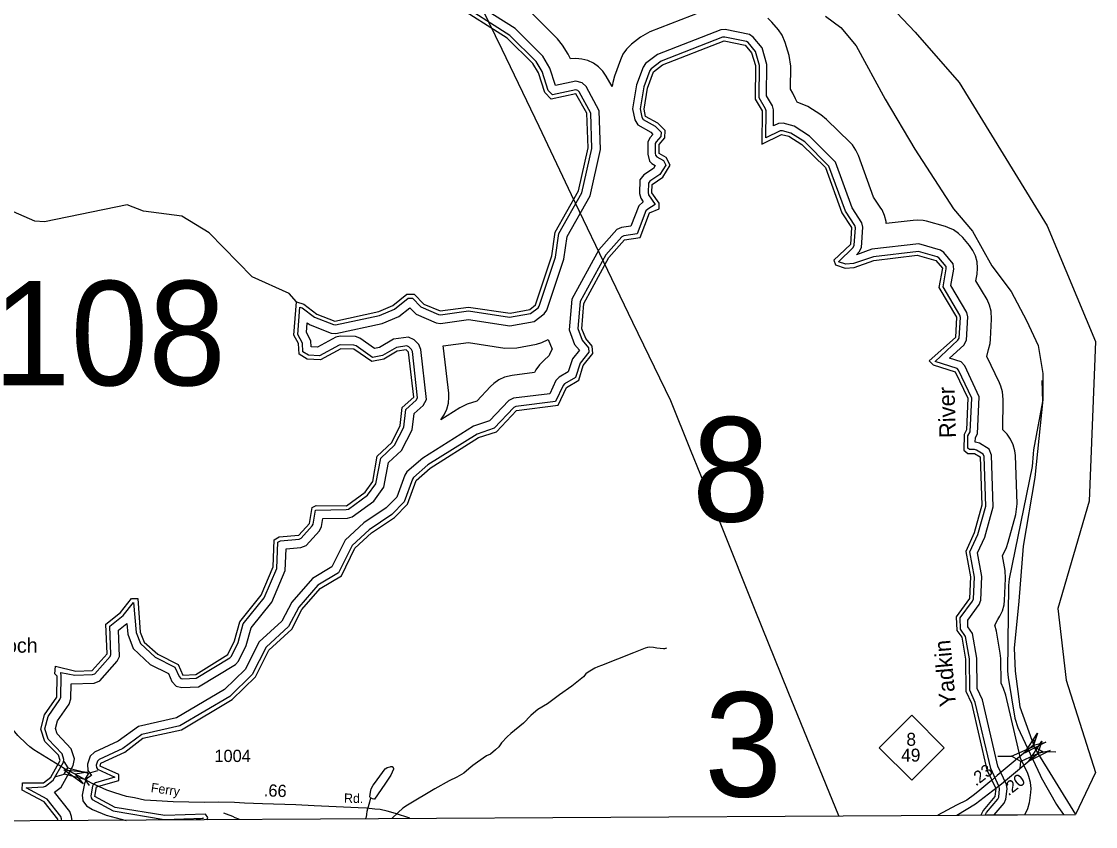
# Model space of a CAD drawing. Extents: x 1473865 to 1648260, y 639067 to 773536.
# Drawn here: x 1637288 to 1648260, y 640387 to 648608 of the extents above; entities that cross this region are included whole.
import ezdxf

# ---------------------------------------------------------------- set-up
doc = ezdxf.new("R2010")
doc.units = 0
for name, color, linetype in [('Exist Boundary Political CountyLine', 7, 'Continuous'), ('Exist Cultural Church with Cemetery Label', 7, 'Continuous'), ('Exist Hydrographic Buffer Line', 7, 'Continuous'), ('Exist Hydrographic Misc Water Feature', 7, 'Continuous'), ('Exist Hydrographic River Shore', 7, 'Continuous'), ('Exist Hydrographic River Shore Label', 7, 'Continuous'), ('Exist Road Primary NC Divided Attributed', 7, 'Continuous'), ('Exist Road Primary NC Mileage Hundredths English Label', 7, 'Continuous'), ('Exist Road Primary NC Shield CELL', 7, 'Continuous'), ('Exist Road Primary NC Shield Number Label', 7, 'Continuous'), ('Exist Road Primary US Structure Standard Bridge CELL', 7, 'Continuous'), ('Exist Road Secondary Mileage Hundredths English Label', 7, 'Continuous'), ('Exist Road Secondary Structure Standard Bridge Attributed CELL', 7, 'Continuous'), ('Exist Road Secondary Structure Standard Bridge CELL', 7, 'Continuous'), ('Exist Road Secondary Structure Standard Bridge Number Label', 7, 'Continuous'), ('Exist Road Secondary Type 51 Attributed', 7, 'Continuous'), ('Exist Road Secondary Type 51 Label', 7, 'Continuous'), ('Exist Road Secondary Type 51 Number Label', 7, 'Continuous'), ('Exist Utilities Electrical Transmission Line', 7, 'Continuous')]:
    doc.layers.add(name, color=color, linetype=linetype)

msp = doc.modelspace()

# ---------------------------------------------------------------- linework, layer by layer
at = {"layer": 'Exist Boundary Political CountyLine'}
for points in [[(1645500, 648663), (1645658, 648545), (1645815, 648358), (1646110, 647816), (1646415, 647305), (1646808, 646695), (1647005, 646468), (1647202, 646114), (1647398, 645849), (1647556, 645553), (1647674, 645298), (1647723, 645012), (1647723, 644747), (1647639, 643950), (1647521, 643251), (1647477, 642690), (1647428, 642208), (1647438, 641972), (1647487, 641608), (1647639, 641185), (1648056, 640510)], [(1614459, 640522), (1620570, 640430), (1626692, 640387), (1648056, 640510)]]:
    msp.add_lwpolyline(points, dxfattribs=at)
at = {"layer": 'Exist Hydrographic Buffer Line'}
for points in [[(1637794, 641845), (1638030, 641852), (1638088, 641874), (1638266, 642074), (1638290, 642125), (1638280, 642393), (1638363, 642460), (1638373, 642350), (1638428, 642205), (1638603, 642043), (1638789, 641950), (1638825, 641869), (1638868, 641821), (1638926, 641806), (1639097, 641815), (1639474, 642042), (1639506, 642077), (1639583, 642236), (1639633, 642417), (1639844, 642677), (1639981, 643003), (1639992, 643223), (1640143, 643235), (1640197, 643257), (1640333, 643407), (1640354, 643450), (1640367, 643531), (1640618, 643535), (1640665, 643548), (1640886, 643708), (1640991, 643851), (1641039, 644104), (1641171, 644227), (1641279, 644439), (1641298, 644603), (1641391, 644686), (1641424, 644746), (1641367, 645259), (1641346, 645308), (1641298, 645356), (1641240, 645385), (1641090, 645365), (1640945, 645279), (1640895, 645270), (1640746, 645375), (1640699, 645390), (1640542, 645394), (1640500, 645383), (1640313, 645282), (1640248, 645286), (1640244, 645347), (1640199, 645431), (1640208, 645532), (1640237, 645510), (1640453, 645426), (1640500, 645421), (1640974, 645522), (1641142, 645596), (1641255, 645685), (1641319, 645620), (1641525, 645530), (1641569, 645524), (1641855, 645563), (1642276, 645499), (1642524, 645545), (1642628, 645621), (1642656, 645661), (1642828, 646180), (1642864, 646413), (1643096, 646826), (1643203, 647302), (1643191, 647695), (1643055, 647942), (1643015, 647982), (1642952, 647999), (1642744, 647955), (1642687, 648132), (1642614, 648253), (1642331, 648535), (1641763, 648896)], [(1637689, 641959), (1637834, 641934), (1638012, 641939), (1638036, 641948), (1638193, 642123), (1638202, 642143), (1638191, 642434), (1638326, 642543), (1638431, 642676), (1638459, 642370), (1638503, 642255), (1638653, 642116), (1638856, 642014), (1638899, 641918), (1638916, 641899), (1638936, 641894), (1639071, 641901), (1639418, 642111), (1639433, 642127), (1639501, 642267), (1639553, 642458), (1639768, 642723), (1639895, 643022), (1639908, 643291), (1639933, 643306), (1640123, 643321), (1640145, 643330), (1640259, 643457), (1640269, 643476), (1640292, 643618), (1640606, 643623), (1640627, 643628), (1640823, 643771), (1640908, 643887), (1640958, 644148), (1641100, 644281), (1641194, 644464), (1641215, 644646), (1641321, 644742), (1641334, 644764), (1641281, 645237), (1641272, 645258), (1641246, 645284), (1641225, 645295), (1641119, 645280), (1640976, 645196), (1640875, 645177), (1640707, 645296), (1640684, 645303), (1640551, 645306), (1640532, 645301), (1640332, 645192), (1640220, 645200), (1640163, 645235), (1640158, 645323), (1640110, 645413), (1640133, 645690), (1640154, 645684), (1640280, 645587), (1640474, 645512), (1640495, 645510), (1640947, 645606), (1641097, 645671), (1641237, 645783), (1641282, 645782), (1641369, 645693), (1641548, 645615), (1641569, 645613), (1641856, 645652), (1642275, 645588), (1642488, 645627), (1642565, 645684), (1642577, 645701), (1642743, 646201), (1642779, 646442), (1643014, 646858), (1643115, 647310), (1643104, 647671), (1642985, 647889), (1642970, 647904), (1642950, 647909), (1642712, 647859), (1642668, 647904), (1642607, 648096), (1642545, 648198), (1642276, 648466), (1641723, 648818)], [(1642765, 648432), (1642502, 648694)], [(1644342, 648748), (1643707, 648502), (1643613, 648449), (1643520, 648375), (1643468, 648324), (1643432, 648273), (1643406, 648216), (1643345, 648049), (1643329, 647986), (1643322, 647944), (1643262, 648048), (1643226, 648101), (1643181, 648145), (1643130, 648181), (1643073, 648208), (1643012, 648224), (1642950, 648229), (1642897, 648225), (1642874, 648274), (1642816, 648367), (1642765, 648432)], [(1647286, 642159), (1647247, 642383), (1647231, 642444), (1647262, 642501), (1647284, 642534), (1647310, 642590), (1647326, 642651), (1647331, 642696), (1647342, 642919), (1647337, 643001), (1647310, 643150), (1647349, 643236), (1647369, 643290), (1647447, 643574), (1647460, 643683), (1647441, 644176), (1647435, 644225), (1647419, 644285), (1647393, 644342), (1647357, 644394), (1647312, 644438), (1647315, 644749), (1647309, 644825), (1647293, 644885), (1647279, 644919), (1647149, 645187), (1647167, 645259), (1647183, 645319), (1647188, 645363), (1647199, 645569), (1647194, 645651), (1647178, 645711), (1647152, 645768), (1647038, 645959), (1647050, 646026), (1647056, 646090), (1647050, 646153), (1647034, 646213), (1647008, 646270), (1646972, 646321), (1646903, 646402), (1646861, 646443), (1646810, 646479), (1646753, 646505), (1646726, 646514), (1646535, 646567), (1646501, 646574), (1646439, 646580), (1646396, 646577), (1646123, 646544), (1646121, 646565), (1646105, 646626), (1646079, 646683), (1646068, 646700), (1645993, 646815), (1645838, 647239), (1645812, 647295), (1645776, 647347), (1645752, 647372), (1645513, 647607), (1645454, 647654), (1645321, 647738), (1645211, 647785), (1645194, 647819), (1645168, 647876), (1645144, 647915), (1645147, 648153), (1645131, 648261), (1645091, 648394), (1645059, 648469), (1645023, 648521), (1644954, 648601), (1644912, 648642)], [(1647226, 640505), (1647327, 640626), (1647345, 640665), (1647357, 640773), (1647350, 640815), (1647261, 641005), (1647104, 641680), (1647052, 641795), (1647048, 642105), (1647004, 642357), (1646957, 642427), (1646954, 642494), (1647072, 642654), (1647087, 642697), (1647099, 642939), (1647056, 643182), (1647130, 643343), (1647215, 643650), (1647196, 644179), (1647173, 644239), (1647074, 644301), (1647035, 644312), (1647032, 644312), (1647033, 644359), (1647053, 644398), (1647072, 644776), (1646925, 645091), (1646887, 645132), (1646770, 645169), (1646916, 645304), (1646943, 645353), (1646956, 645593), (1646946, 645637), (1646782, 645913), (1646812, 646079), (1646807, 646134), (1646712, 646249), (1646676, 646274), (1646456, 646336), (1645975, 646281), (1645817, 646226), (1645846, 646254), (1645871, 646301), (1645883, 646507), (1645872, 646553), (1645773, 646705), (1645603, 647171), (1645337, 647438), (1645180, 647539), (1645070, 647568), (1645020, 647565), (1644970, 647541), (1644972, 647705), (1644961, 647746), (1644899, 647848), (1644903, 648167), (1644854, 648337), (1644763, 648449), (1644725, 648475), (1644478, 648526), (1644434, 648522), (1643785, 648271), (1643664, 648178), (1643638, 648142), (1643572, 647960), (1643531, 647717), (1643553, 647602), (1643583, 647551), (1643716, 647477), (1643738, 647455), (1643709, 647424), (1643687, 647378), (1643685, 647252), (1643704, 647180)], [(1647133, 640504), (1647146, 640529), (1647262, 640667), (1647271, 640686), (1647280, 640771), (1647277, 640792), (1647189, 640980), (1647032, 641655), (1646976, 641778), (1646972, 642098), (1646932, 642328), (1646882, 642402), (1646877, 642517), (1647004, 642690), (1647012, 642712), (1647023, 642935), (1646977, 643192), (1647058, 643369), (1647138, 643659), (1647121, 644164), (1647111, 644188), (1647043, 644231), (1647024, 644236), (1646971, 644237), (1646955, 644250), (1646957, 644378), (1646978, 644419), (1646995, 644761), (1646861, 645048), (1646845, 645065), (1646623, 645136), (1646855, 645352), (1646868, 645375), (1646880, 645586), (1646874, 645608), (1646702, 645898), (1646735, 646083), (1646733, 646104), (1646660, 646193), (1646643, 646204), (1646450, 646258), (1645992, 646206), (1645787, 646135), (1645709, 646128), (1645636, 646153), (1645784, 646300), (1645796, 646322), (1645807, 646500), (1645801, 646523), (1645705, 646670), (1645537, 647129), (1645289, 647378), (1645149, 647468), (1645062, 647491), (1645039, 647490), (1644893, 647419), (1644896, 647696), (1644890, 647716), (1644823, 647827), (1644827, 648157), (1644785, 648301), (1644711, 648392), (1644694, 648404), (1644473, 648449), (1644451, 648447), (1643822, 648204), (1643719, 648124), (1643706, 648106), (1643646, 647940), (1643608, 647717), (1643625, 647630), (1643638, 647608), (1643763, 647538), (1643822, 647477), (1643821, 647433), (1643772, 647380), (1643762, 647360), (1643761, 647262), (1643766, 647241)], [(1643704, 647180), (1643726, 647158), (1643762, 647136), (1643745, 647108), (1643647, 647042), (1643606, 646989), (1643601, 646850), (1643614, 646802), (1643639, 646765), (1643593, 646724), (1643514, 646517), (1643417, 646503), (1643369, 646482), (1643186, 646276), (1642911, 645773), (1642883, 645460), (1642939, 645310), (1642988, 645250), (1642916, 645162), (1642874, 645029), (1642781, 644976), (1642747, 644942), (1642684, 644807), (1642315, 644760), (1642267, 644739), (1642070, 644530), (1641906, 644475), (1641388, 644150), (1641226, 644010), (1641203, 643974), (1641121, 643749), (1641015, 643640), (1640785, 643487), (1640594, 643310), (1640459, 643039), (1640261, 642921), (1640049, 642678), (1639947, 642483), (1639716, 642272), (1639573, 641992), (1639363, 641786), (1638873, 641496), (1638482, 641409), (1638277, 641258), (1638034, 641145), (1637988, 641104), (1637964, 641025), (1637967, 640960), (1638002, 640909), (1637955, 640878), (1637931, 640827), (1637909, 640707), (1637914, 640650), (1637951, 640597), (1638015, 640562), (1638154, 640502), (1638357, 640449)], [(1643766, 647241), (1643780, 647227), (1643845, 647188), (1643870, 647142), (1643809, 647046), (1643707, 646977), (1643692, 646958), (1643689, 646860), (1643694, 646839), (1643763, 646740), (1643687, 646690), (1643667, 646673), (1643578, 646438), (1643442, 646418), (1643422, 646410), (1643258, 646225), (1642997, 645747), (1642972, 645472), (1643016, 645354), (1643080, 645276), (1643084, 645230), (1642994, 645120), (1642947, 644971), (1642835, 644906), (1642820, 644891), (1642743, 644726), (1642339, 644675), (1642318, 644666), (1642118, 644454), (1641944, 644395), (1641440, 644080), (1641292, 643951), (1641281, 643934), (1641197, 643701), (1641071, 643572), (1640840, 643418), (1640665, 643257), (1640526, 642976), (1640317, 642852), (1640121, 642628), (1640017, 642428), (1639787, 642218), (1639644, 641940), (1639416, 641716), (1638906, 641414), (1638519, 641328), (1638322, 641183), (1638083, 641071), (1638065, 641055), (1638052, 641013), (1638053, 640989), (1638065, 640972), (1638241, 640891), (1638044, 640832), (1638024, 640819), (1638015, 640800), (1637997, 640702), (1637999, 640681), (1638011, 640664), (1638225, 640547), (1638745, 640460), (1639147, 640474), (1639073, 640454)], [(1642669, 645361), (1642708, 645262), (1642686, 645217), (1642679, 645196), (1642623, 645147), (1642579, 645103), (1642543, 645051), (1642528, 645023), (1642299, 644993), (1642221, 644974), (1642164, 644947), (1642112, 644911), (1642081, 644882), (1641940, 644732), (1641842, 644699), (1641765, 644662), (1641571, 644540), (1641606, 644591), (1641633, 644648), (1641649, 644709), (1641655, 644771), (1641652, 644813), (1641599, 645273), (1641596, 645294), (1641853, 645329), (1642227, 645272), (1642349, 645274), (1642549, 645313), (1642604, 645328), (1642669, 645361)], [(1647710, 644943), (1647718, 644726), (1647628, 644232), (1647623, 644193), (1647613, 644065), (1647379, 642918)], [(1647379, 642918), (1647372, 642850), (1647362, 641974), (1647367, 641910), (1647437, 641492), (1647466, 641399), (1647694, 640912), (1647706, 640888), (1647861, 640612), (1647881, 640580), (1647932, 640509)], [(1647539, 640507), (1647543, 640513), (1647570, 640570), (1647586, 640631), (1647590, 640654), (1647599, 640736), (1647601, 640775), (1647595, 640837), (1647579, 640898), (1647567, 640928), (1647493, 641086), (1647343, 641728), (1647319, 641798), (1647295, 641851), (1647292, 642102), (1647286, 642159)], [(1637700, 640445), (1637698, 640467), (1637690, 640488), (1637551, 640665), (1637336, 640783), (1637513, 640794), (1637534, 640799), (1637613, 640859), (1637718, 641044), (1637722, 641070), (1637705, 641128), (1637562, 641278), (1637528, 641384), (1637559, 641509), (1637681, 641684), (1637689, 641707), (1637692, 641923), (1637689, 641959)], [(1637804, 640446), (1637800, 640491), (1637781, 640540), (1637625, 640738), (1637693, 640790), (1637817, 641009), (1637828, 641077), (1637797, 641181), (1637653, 641332), (1637636, 641387), (1637655, 641466), (1637775, 641638), (1637792, 641690), (1637794, 641845)]]:
    msp.add_lwpolyline(points, dxfattribs=at)
at = {"layer": 'Exist Hydrographic Misc Water Feature'}
msp.add_line((1647146, 640505), (1648056, 640510), dxfattribs=at)
for points in [[(1640098, 645744), (1640024, 645831), (1639643, 646000), (1639206, 646448), (1638925, 646618), (1638534, 646672), (1638368, 646734), (1637524, 646561), (1637424, 646570), (1637208, 646663), (1636959, 646691), (1636718, 646761)], [(1643877, 642209), (1643857, 642203), (1643845, 642203), (1643811, 642206), (1643777, 642210), (1643745, 642215), (1643703, 642217), (1643682, 642215), (1643661, 642210), (1643541, 642161), (1643376, 642095), (1643213, 642033), (1643175, 642019), (1643145, 642004), (1643076, 641963), (1643054, 641947), (1643028, 641915), (1642911, 641819), (1642785, 641732), (1642662, 641641), (1642562, 641581), (1642517, 641545), (1642491, 641521), (1642418, 641442), (1642287, 641338), (1642250, 641304), (1642191, 641241), (1642165, 641201), (1642132, 641170), (1642078, 641126), (1642038, 641109), (1641945, 641046), (1641900, 641010), (1641858, 640975), (1641808, 640933), (1641737, 640892), (1641657, 640853), (1641512, 640773), (1641231, 640606), (1641183, 640573), (1641137, 640529), (1641072, 640470)], [(1640854, 640679), (1640850, 640685), (1640848, 640691), (1640855, 640737), (1640861, 640771), (1640880, 640809), (1640894, 640828), (1641002, 640975), (1641010, 640981), (1641024, 640989), (1641036, 640993), (1641054, 640998), (1641062, 641000), (1641076, 641000), (1641086, 640988), (1641090, 640982), (1641088, 640972), (1641061, 640910), (1641000, 640819), (1640894, 640666), (1640888, 640666), (1640874, 640671), (1640854, 640679)], [(1640854, 640679), (1640842, 640635), (1640817, 640541), (1640814, 640513), (1640808, 640483), (1640803, 640469)], [(1639513, 640461), (1639508, 640461), (1639471, 640477), (1639447, 640488), (1639382, 640514), (1639354, 640525)]]:
    msp.add_lwpolyline(points, dxfattribs=at)
at = {"layer": 'Exist Hydrographic River Shore'}
for points in [[(1644680, 653480), (1645131, 652921), (1645023, 652148), (1644959, 651333), (1644423, 650560), (1644401, 650023), (1644895, 649615), (1645731, 649228), (1646418, 648498), (1646868, 647983), (1647767, 646521), (1648260, 645340), (1648196, 643708), (1647874, 642613), (1647960, 641883), (1648260, 640939), (1648056, 640510)], [(1640098, 645744), (1640173, 645720), (1640305, 645619), (1640488, 645549), (1640939, 645645), (1641081, 645708), (1641224, 645823), (1641299, 645822), (1641398, 645721), (1641564, 645652), (1641856, 645692), (1642281, 645628), (1642481, 645666), (1642540, 645715), (1642705, 646213), (1642741, 646456), (1642979, 646877), (1643076, 647319), (1643064, 647670), (1642950, 647869), (1642699, 647815), (1642633, 647882), (1642569, 648084), (1642511, 648177), (1642248, 648438), (1641702, 648784)], [(1639185, 640455), (1639193, 640478), (1639169, 640515), (1638752, 640500), (1638244, 640583), (1638037, 640695), (1638055, 640793), (1638281, 640857), (1638282, 640917), (1638091, 641002), (1638100, 641035), (1638343, 641148), (1638528, 641289), (1638921, 641376), (1639441, 641684), (1639677, 641916), (1639814, 642189), (1640050, 642404), (1640152, 642602), (1640338, 642818), (1640557, 642948), (1640693, 643228), (1640862, 643385), (1641097, 643541), (1641232, 643680), (1641319, 643921), (1641462, 644046), (1641957, 644358), (1642141, 644419), (1642344, 644635), (1642770, 644689), (1642855, 644871), (1642981, 644944), (1643025, 645094), (1643126, 645217), (1643119, 645293), (1643053, 645369), (1643012, 645469), (1643032, 645728), (1643288, 646198), (1643448, 646379), (1643607, 646402), (1643702, 646653), (1643802, 646693), (1643803, 646752), (1643729, 646859), (1643730, 646944), (1643839, 647018), (1643916, 647141), (1643875, 647217), (1643801, 647261), (1643802, 647353), (1643861, 647418), (1643862, 647493), (1643788, 647570), (1643664, 647638), (1643648, 647711), (1643684, 647927), (1643744, 648093), (1643837, 648166), (1644465, 648410), (1644681, 648366), (1644747, 648289), (1644787, 648157), (1644783, 647816), (1644856, 647696), (1644852, 647355), (1645053, 647453), (1645128, 647435), (1645261, 647350), (1645500, 647115), (1645669, 646652), (1645767, 646503), (1645757, 646329), (1645588, 646172), (1645604, 646122), (1645704, 646087), (1645796, 646095), (1645997, 646167), (1646439, 646220), (1646630, 646167), (1646696, 646090), (1646660, 645891)], [(1646660, 645891), (1646840, 645588), (1646829, 645382), (1646560, 645144), (1646601, 645101), (1646825, 645031), (1646955, 644762), (1646943, 644437), (1646917, 644389), (1646915, 644231), (1646957, 644197), (1647023, 644196), (1647081, 644162), (1647100, 643669), (1647022, 643385), (1646936, 643197), (1646983, 642937), (1646972, 642714), (1646837, 642529), (1646843, 642388), (1646893, 642321), (1646932, 642097), (1646936, 641769), (1646993, 641646), (1647151, 640967), (1647241, 640775), (1647232, 640693), (1647113, 640551), (1647089, 640504)], [(1637660, 640445), (1637659, 640463), (1637520, 640640), (1637296, 640759), (1637297, 640835), (1637514, 640834), (1637589, 640891), (1637683, 641063), (1637667, 641116), (1637527, 641257), (1637487, 641382), (1637522, 641526), (1637649, 641707), (1637652, 641924), (1637627, 641947), (1637636, 642023), (1637844, 641972), (1638011, 641979), (1638163, 642150), (1638150, 642452), (1638301, 642574), (1638412, 642716), (1638478, 642715), (1638499, 642373), (1638540, 642270), (1638680, 642146), (1638887, 642043), (1638936, 641934), (1639069, 641941), (1639397, 642145), (1639465, 642284), (1639517, 642477), (1639737, 642748), (1639858, 643038), (1639869, 643313), (1639920, 643345), (1640120, 643361), (1640230, 643483), (1640256, 643644), (1640298, 643666), (1640607, 643663), (1640800, 643803), (1640876, 643910), (1640921, 644168), (1641073, 644310), (1641158, 644482), (1641177, 644665), (1641295, 644771), (1641242, 645232), (1641218, 645255), (1641126, 645241), (1640991, 645158), (1640866, 645135), (1640684, 645263), (1640551, 645266), (1640341, 645152), (1640208, 645161), (1640125, 645212), (1640118, 645320), (1640069, 645403), (1640098, 645744)]]:
    msp.add_lwpolyline(points, dxfattribs=at)
at = {"layer": 'Exist Road Primary NC Divided Attributed'}
for points in [[(1647627, 641219), (1647257, 640909), (1647198, 640856), (1647161, 640827), (1647078, 640758), (1647023, 640715), (1646947, 640658), (1646841, 640605), (1646649, 640502)], [(1646842, 640503), (1647035, 640618), (1647299, 640823), (1647671, 641134)]]:
    msp.add_lwpolyline(points, dxfattribs=at)
at = {"layer": 'Exist Road Primary NC Shield CELL'}
msp.add_lwpolyline([(1646049, 641192), (1646382, 641525), (1646715, 641192), (1646382, 640859)], close=True, dxfattribs=at)
at = {"layer": 'Exist Road Primary US Structure Standard Bridge CELL'}
for p, q in [((1647625, 641205), (1647632, 641274)), ((1647263, 641107), (1647401, 641104)), ((1647718, 641154), (1647856, 641151)), ((1647489, 640983), (1647496, 641052))]:
    msp.add_line(p, q, dxfattribs=at)
msp.add_lwpolyline([(1647401, 641104), (1647625, 641206), (1647720, 641153), (1647496, 641052)], close=True, dxfattribs=at)
at = {"layer": 'Exist Road Secondary Structure Standard Bridge Attributed CELL'}
for points in [[(1647753, 641249), (1647536, 641137), (1647669, 641342), (1647627, 641219)], [(1647796, 641164), (1647580, 641053), (1647712, 641258), (1647670, 641135)], [(1637919, 640823), (1637722, 640967), (1637965, 640941), (1637836, 640923)]]:
    msp.add_lwpolyline(points, close=True, dxfattribs=at)
at = {"layer": 'Exist Road Secondary Structure Standard Bridge CELL'}
for p, q in [((1637721, 641050), (1637762, 640987)), ((1637630, 640893), (1637724, 640921)), ((1637974, 640932), (1638068, 640960)), ((1637936, 640868), (1637978, 640805))]:
    msp.add_line(p, q, dxfattribs=at)
msp.add_lwpolyline([(1637762, 640987), (1637974, 640932), (1637936, 640866), (1637724, 640921)], close=True, dxfattribs=at)
at = {"layer": 'Exist Road Secondary Type 51 Attributed'}
for points in [[(1637836, 640923), (1637723, 640980), (1637415, 641172), (1637373, 641202), (1637340, 641231), (1637249, 641318), (1637083, 641517), (1636961, 641658), (1636680, 641919), (1636632, 641954), (1636584, 641987), (1636532, 642014), (1636466, 642041), (1636361, 642091), (1636234, 642149), (1636105, 642207), (1635977, 642259), (1635704, 642376), (1635625, 642410)], [(1641255, 640471), (1641109, 640519), (1641022, 640544), (1640951, 640561), (1640899, 640566), (1640812, 640575), (1640729, 640578), (1640277, 640600), (1640090, 640607), (1639750, 640619), (1639565, 640626), (1639463, 640631), (1639299, 640635), (1639161, 640634), (1638997, 640636), (1638836, 640639), (1638666, 640650), (1638544, 640658), (1638444, 640679), (1638361, 640693), (1638241, 640731), (1638160, 640760), (1638004, 640830), (1637836, 640923)]]:
    msp.add_lwpolyline(points, dxfattribs=at)
at = {"layer": 'Exist Utilities Electrical Transmission Line'}
msp.add_lwpolyline([(1645638, 640495), (1645120, 641762), (1644784, 642598), (1644438, 643457), (1644124, 644233), (1643920, 644735), (1643533, 645534), (1643320, 645981), (1642906, 646838), (1642577, 647534), (1642200, 648323), (1641786, 649168)], dxfattribs=at)

# ---------------------------------------------------------------- texts
at = {"layer": 'Exist Cultural Church with Cemetery Label'}
msp.add_text('Antioch', height=150, dxfattribs=at).set_placement((1636784, 642162))
at = {"layer": 'Exist Hydrographic River Shore Label'}
for s, rotation, p in [('River', 91.622, (1646834, 644356)), ('Yadkin', 95.02, (1646836, 641617))]:
    msp.add_text(s, height=167.3, rotation=rotation, dxfattribs=at).set_placement(p)
at = {"layer": 'Exist Road Primary NC Mileage Hundredths English Label'}
for s, rotation, p in [('.23', 37.5818, (1647038, 640794)), ('.20', 37.8109, (1647371, 640695))]:
    msp.add_text(s, height=125, rotation=rotation, dxfattribs=at).set_placement(p)
at = {"layer": 'Exist Road Primary NC Shield Number Label'}
for s, height, p in [('8', 132, (1646328, 641212)), ('49', 132.5, (1646274, 641050))]:
    msp.add_text(s, height=height, dxfattribs=at).set_placement(p)
at = {"layer": 'Exist Road Secondary Mileage Hundredths English Label'}
msp.add_text('.66', height=125, rotation=357.7324, dxfattribs=at).set_placement((1639762, 640696))
at = {"layer": 'Exist Road Secondary Structure Standard Bridge Number Label'}
for s, height, p in [('108', 1066.3, (1636997, 644892)), ('8', 1066, (1644138, 643501)), ('3', 1066, (1644264, 640692))]:
    msp.add_text(s, height=height, dxfattribs=at).set_placement(p)
at = {"layer": 'Exist Road Secondary Type 51 Label'}
for s, rotation, p in [('Ferry', 351.6604, (1638605, 640740)), ('Rd.', 359.0136, (1640582, 640630))]:
    msp.add_text(s, height=95, rotation=rotation, dxfattribs=at).set_placement(p)
at = {"layer": 'Exist Road Secondary Type 51 Number Label'}
msp.add_text('1004', height=125, dxfattribs=at).set_placement((1639259, 641046))

doc.saveas('drawing.dxf')
